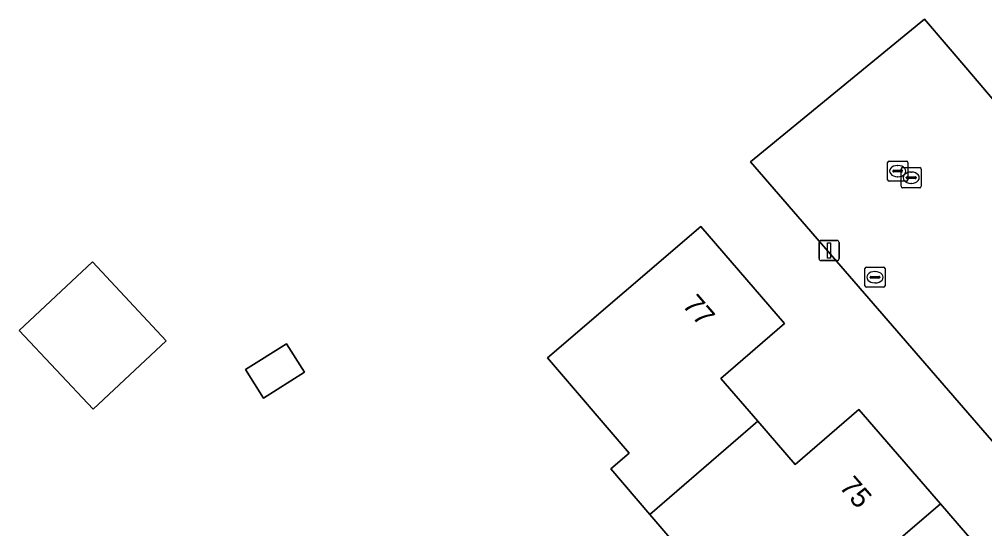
# Model space of a CAD drawing. Extents: x 157320 to 158835, y 386650 to 388491.
# Drawn here: x 157816.89 to 157864.74, y 388175.27 to 388200.54 of the extents above; entities that cross this region are included whole.
import ezdxf

# ---------------------------------------------------------------- set-up
doc = ezdxf.new("R2010")
doc.units = 0
for name, color, linetype in [('IMGEO_Brandkraan', 7, 'Continuous'), ('IMGEO_Erf', 7, 'Continuous'), ('IMGEO_Kolk', 7, 'Continuous'), ('IMGEO_Lichtmast', 7, 'Continuous'), ('IMGEO_Pand', 7, 'Continuous'), ('IMGEO_Pand_nummerreeks', 7, 'Continuous'), ('IMGEO_Rijbaan_lokaal_open', 7, 'Continuous'), ('IMGEO_Rioolput', 7, 'Continuous')]:
    doc.layers.add(name, color=color, linetype=linetype)

msp = doc.modelspace()

# ---------------------------------------------------------------- linework, layer by layer
at = {"layer": 'IMGEO_Brandkraan'}
for p, q in [((157858.797, 388187.317), (157858.797, 388188.169)), ((157858.872, 388188.243), (157859.724, 388188.243)), ((157859.285, 388188.023), (157859.31, 388188.023)), ((157859.798, 388188.169), (157859.798, 388187.317)), ((157859.056, 388187.737), (157859.056, 388187.749)), ((157859.494, 388187.7), (157859.096, 388187.7)), ((157859.099, 388187.786), (157859.497, 388187.786)), ((157859.54, 388187.749), (157859.54, 388187.737)), ((157859.724, 388187.243), (157858.872, 388187.243)), ((157859.308, 388187.463), (157859.283, 388187.463))]:
    msp.add_line(p, q, dxfattribs=at)
for points in [[(157858.797, 388187.317), (157858.797, 388188.169)], [(157858.872, 388188.243), (157859.724, 388188.243)], [(157859.798, 388188.169), (157859.798, 388187.317)], [(157859.724, 388187.243), (157858.872, 388187.243)]]:
    msp.add_lwpolyline(points, dxfattribs=at)
for centre, radius, start, end in [((157858.874, 388188.167), 0.0765, 91.552, 178.448), ((157858.874, 388188.167), 0.0765, 91.552, 178.448), ((157859.722, 388188.167), 0.0765, 1.552, 88.448), ((157859.722, 388188.167), 0.0765, 1.552, 88.448), ((157859.096, 388187.746), 0.0403, 85.8775, 175.7526), ((157859.093, 388187.736), 0.0366, 178.938, 274.7102), ((157859.497, 388187.743), 0.043, 264.8664, 352.4533), ((157859.501, 388187.748), 0.0386, 1.7309, 96.639), ((157858.874, 388187.319), 0.0765, 181.552, 268.448), ((157858.874, 388187.319), 0.0765, 181.552, 268.448), ((157859.722, 388187.319), 0.0765, 271.552, 358.448), ((157859.722, 388187.319), 0.0765, 271.552, 358.448)]:
    msp.add_arc(centre, radius, start, end, dxfattribs=at)
for centre, major_axis, ratio, start_param, end_param in [((157859.284, 388187.743), (-0.387, 0.002), 0.722429, 4.712389, 7.853982), ((157859.309, 388187.743), (-0.39, 0.002), 0.717154, 1.570796, 4.712389)]:
    msp.add_ellipse(centre, major_axis=major_axis, ratio=ratio, start_param=start_param, end_param=end_param, dxfattribs=at)
at = {"layer": 'IMGEO_Erf'}
for points in [[(157875.848, 388167.211), (157853.136, 388193.463), (157861.745, 388200.535), (157863.897, 388198.036), (157870.027, 388190.803)], [(157850.93, 388174.561), (157850.02, 388173.782), (157848.138, 388175.98), (157846.208, 388178.234), (157847.119, 388179.013), (157843.06, 388183.753), (157846.862, 388187.009), (157850.66, 388190.26), (157854.81, 388185.45), (157851.663, 388182.716), (157853.494, 388180.598), (157855.35, 388178.452), (157858.5, 388181.18), (157862.537, 388176.502), (157866.56, 388171.84), (157863.43, 388169.106), (157865.277, 388166.97)]]:
    msp.add_lwpolyline(points, dxfattribs=at)
for points in [[(157816.891, 388185.106), (157820.516, 388188.498), (157824.175, 388184.588), (157820.55, 388181.196)], [(157828.102, 388183.167), (157830.13, 388184.444), (157831.023, 388183.026), (157828.996, 388181.749)]]:
    msp.add_lwpolyline(points, close=True, dxfattribs=at)
at = {"layer": 'IMGEO_Kolk'}
for p, q in [((157860.592, 388192.252), (157860.592, 388193.104)), ((157860.667, 388193.178), (157861.519, 388193.178)), ((157861.08, 388192.958), (157861.105, 388192.958)), ((157861.593, 388193.104), (157861.593, 388192.252)), ((157860.851, 388192.672), (157860.851, 388192.684)), ((157861.289, 388192.635), (157860.891, 388192.635)), ((157860.894, 388192.721), (157861.292, 388192.721)), ((157861.103, 388192.398), (157861.078, 388192.398)), ((157861.335, 388192.684), (157861.335, 388192.672)), ((157861.519, 388192.178), (157860.667, 388192.178))]:
    msp.add_line(p, q, dxfattribs=at)
for points in [[(157860.592, 388192.252), (157860.592, 388193.104)], [(157860.667, 388193.178), (157861.519, 388193.178)], [(157861.593, 388193.104), (157861.593, 388192.252)], [(157861.519, 388192.178), (157860.667, 388192.178)]]:
    msp.add_lwpolyline(points, dxfattribs=at)
for centre, radius, start, end in [((157860.669, 388193.102), 0.0765, 91.552, 178.448), ((157860.669, 388193.102), 0.0765, 91.552, 178.448), ((157861.517, 388193.102), 0.0765, 1.552, 88.448), ((157861.517, 388193.102), 0.0765, 1.552, 88.448), ((157860.891, 388192.681), 0.0403, 85.8775, 175.7526), ((157860.888, 388192.671), 0.0366, 178.938, 274.7102), ((157861.292, 388192.678), 0.043, 264.8664, 352.4533), ((157861.296, 388192.683), 0.0386, 1.7309, 96.639), ((157860.669, 388192.254), 0.0765, 181.552, 268.448), ((157860.669, 388192.254), 0.0765, 181.552, 268.448), ((157861.517, 388192.254), 0.0765, 271.552, 358.448), ((157861.517, 388192.254), 0.0765, 271.552, 358.448)]:
    msp.add_arc(centre, radius, start, end, dxfattribs=at)
for centre, major_axis, ratio, start_param, end_param in [((157861.079, 388192.678), (-0.387, 0.002), 0.722429, 4.712389, 7.853982), ((157861.104, 388192.678), (-0.39, 0.002), 0.717154, 1.570796, 4.712389)]:
    msp.add_ellipse(centre, major_axis=major_axis, ratio=ratio, start_param=start_param, end_param=end_param, dxfattribs=at)
at = {"layer": 'IMGEO_Lichtmast'}
for p, q in [((157856.528, 388188.666), (157856.528, 388189.466)), ((157856.528, 388189.466), (157856.528, 388188.666)), ((157856.628, 388189.566), (157857.418, 388189.566)), ((157857.418, 388189.566), (157856.628, 388189.566)), ((157857.518, 388189.466), (157857.518, 388188.666)), ((157857.518, 388188.666), (157857.518, 388189.466)), ((157857.418, 388188.566), (157856.628, 388188.566)), ((157856.628, 388188.566), (157857.418, 388188.566))]:
    msp.add_line(p, q, dxfattribs=at)
msp.add_lwpolyline([(157856.948, 388189.441), (157857.098, 388189.441), (157857.098, 388188.691), (157856.948, 388188.691), (157856.948, 388189.441)], dxfattribs=at)
for centre, start, end in [((157856.628, 388189.466), 90, 180), ((157856.628, 388189.466), 90, 180), ((157857.418, 388189.466), 0, 90), ((157857.418, 388189.466), 360, 90), ((157856.628, 388188.666), 180, 270), ((157856.628, 388188.666), 180, 270), ((157857.418, 388188.666), 270, 0), ((157857.418, 388188.666), 270, 0)]:
    msp.add_arc(centre, 0.1, start, end, dxfattribs=at)
at = {"layer": 'IMGEO_Pand'}
for points in [[(157853.494, 388180.598), (157851.663, 388182.716), (157854.81, 388185.45), (157850.66, 388190.26), (157846.862, 388187.009), (157843.06, 388183.753), (157847.119, 388179.013), (157846.208, 388178.234), (157848.138, 388175.98)], [(157820.55, 388181.196), (157824.175, 388184.588), (157820.516, 388188.498), (157816.891, 388185.106)], [(157828.996, 388181.749), (157831.023, 388183.026), (157830.13, 388184.444), (157828.102, 388183.167)], [(157853.494, 388180.598), (157848.138, 388175.98), (157850.02, 388173.782), (157850.93, 388174.561), (157854.892, 388169.934), (157862.537, 388176.502), (157858.5, 388181.18), (157855.35, 388178.452)], [(157859.844, 388162.308), (157865.277, 388166.97), (157863.43, 388169.106), (157866.56, 388171.84), (157862.537, 388176.502), (157854.892, 388169.934), (157858.833, 388165.33), (157857.923, 388164.551)]]:
    msp.add_lwpolyline(points, close=True, dxfattribs=at)
at = {"layer": 'IMGEO_Rijbaan_lokaal_open'}
msp.add_lwpolyline([(157870.027, 388190.803), (157863.897, 388198.036), (157861.745, 388200.535), (157853.136, 388193.463), (157875.848, 388167.211), (157880.397, 388171.137), (157866.984, 388186.714), (157870.755, 388189.962)], close=True, dxfattribs=at)
at = {"layer": 'IMGEO_Rioolput'}
for p, q in [((157859.925, 388192.579), (157859.925, 388193.431)), ((157860, 388193.505), (157860.852, 388193.505)), ((157860.413, 388193.285), (157860.438, 388193.285)), ((157860.926, 388193.431), (157860.926, 388192.579)), ((157860.184, 388192.999), (157860.184, 388193.011)), ((157860.622, 388192.962), (157860.224, 388192.962)), ((157860.227, 388193.048), (157860.625, 388193.048)), ((157860.668, 388193.011), (157860.668, 388192.999)), ((157860.852, 388192.505), (157860, 388192.505)), ((157860.436, 388192.725), (157860.411, 388192.725))]:
    msp.add_line(p, q, dxfattribs=at)
for points in [[(157859.925, 388192.579), (157859.925, 388193.431)], [(157860, 388193.505), (157860.852, 388193.505)], [(157860.926, 388193.431), (157860.926, 388192.579)], [(157860.852, 388192.505), (157860, 388192.505)]]:
    msp.add_lwpolyline(points, dxfattribs=at)
for centre, radius, start, end in [((157860.002, 388193.429), 0.0765, 91.552, 178.448), ((157860.002, 388193.429), 0.0765, 91.552, 178.448), ((157860.85, 388193.429), 0.0765, 1.552, 88.448), ((157860.85, 388193.429), 0.0765, 1.552, 88.448), ((157860.224, 388193.008), 0.0403, 85.8775, 175.7526), ((157860.221, 388192.998), 0.0366, 178.938, 274.7102), ((157860.625, 388193.005), 0.043, 264.8664, 352.4533), ((157860.629, 388193.01), 0.0386, 1.7309, 96.639), ((157860.002, 388192.581), 0.0765, 181.552, 268.448), ((157860.002, 388192.581), 0.0765, 181.552, 268.448), ((157860.85, 388192.581), 0.0765, 271.552, 358.448), ((157860.85, 388192.581), 0.0765, 271.552, 358.448)]:
    msp.add_arc(centre, radius, start, end, dxfattribs=at)
for centre, major_axis, ratio, start_param, end_param in [((157860.412, 388193.005), (-0.387, 0.002), 0.722429, 4.712389, 7.853982), ((157860.437, 388193.005), (-0.39, 0.002), 0.717154, 1.570796, 4.712389)]:
    msp.add_ellipse(centre, major_axis=major_axis, ratio=ratio, start_param=start_param, end_param=end_param, dxfattribs=at)

# ---------------------------------------------------------------- texts
at = {"layer": 'IMGEO_Pand_nummerreeks'}
for s, rotation, p in [('77', 310.7872, (157849.711, 388186.338)), ('75', 310.7927, (157857.491, 388177.327))]:
    msp.add_text(s, height=1, rotation=rotation, dxfattribs=at).set_placement(p)

doc.saveas('drawing.dxf')
